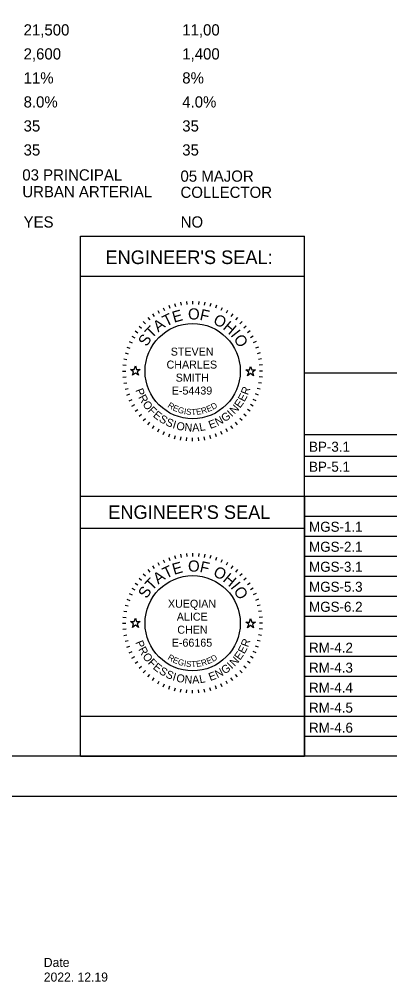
# Model space of a CAD drawing. Extents: x 0 to 34, y -2.3 to 22.
# Drawn here: x 7.68 to 12.31, y -2.32 to 9.71 of the extents above; entities that cross this region are included whole.
import ezdxf

# ---------------------------------------------------------------- set-up
doc = ezdxf.new("R2010")
doc.units = 0
for name, color, linetype in [('Default', 7, 'Continuous'), ('SH_Border', 7, 'Continuous'), ('SH_Cut_Line', 7, 'Continuous'), ('SH_Data', 7, 'Continuous'), ('SH_Text', 7, 'Continuous')]:
    doc.layers.add(name, color=color, linetype=linetype)

msp = doc.modelspace()

# ---------------------------------------------------------------- linework, layer by layer
at = {"layer": 'SH_Border'}
msp.add_lwpolyline([(1.5, 21.5), (33.5, 21.5), (33.5, 0.5), (1.5, 0.5)], close=True, dxfattribs=at)
at = {"layer": 'SH_Cut_Line'}
msp.add_lwpolyline([(0, 0), (34, 0), (34, 22), (0, 22)], close=True, dxfattribs=at)
at = {"layer": 'SH_Data'}
for p, q in [((8.45, 3.75), (8.45, 7)), ((8.45, 7), (11.25, 7)), ((11.25, 0.5), (11.25, 7)), ((8.45, 6.5), (11.25, 6.5)), ((9.551, 6.135), (9.564, 6.097)), ((9.624, 6.158), (9.634, 6.119)), ((9.698, 6.174), (9.705, 6.135)), ((9.774, 6.184), (9.777, 6.144)), ((9.85, 6.187), (9.85, 6.147)), ((9.926, 6.184), (9.923, 6.144)), ((10.002, 6.174), (9.995, 6.135)), ((10.076, 6.158), (10.066, 6.119)), ((10.149, 6.135), (10.136, 6.097)), ((9.348, 6.029), (9.371, 5.996)), ((9.413, 6.07), (9.433, 6.036)), ((9.48, 6.105), (9.497, 6.069)), ((10.22, 6.105), (10.203, 6.069)), ((10.287, 6.07), (10.267, 6.036)), ((10.352, 6.029), (10.329, 5.996)), ((9.231, 5.931), (9.26, 5.903)), ((9.288, 5.983), (9.313, 5.952)), ((10.412, 5.983), (10.387, 5.952)), ((10.469, 5.931), (10.44, 5.903)), ((9.133, 5.814), (9.166, 5.791)), ((9.18, 5.875), (9.21, 5.849)), ((10.52, 5.875), (10.49, 5.849)), ((10.567, 5.814), (10.534, 5.791)), ((9.057, 5.682), (9.093, 5.665)), ((9.092, 5.75), (9.127, 5.73)), ((10.608, 5.75), (10.573, 5.73)), ((10.643, 5.682), (10.607, 5.665)), ((9.005, 5.539), (9.043, 5.528)), ((9.028, 5.612), (9.065, 5.598)), ((10.672, 5.612), (10.635, 5.598)), ((10.695, 5.539), (10.657, 5.528)), ((8.988, 5.464), (9.028, 5.457)), ((10.712, 5.464), (10.672, 5.457)), ((8.975, 5.312), (9.015, 5.312)), ((8.978, 5.389), (9.018, 5.385)), ((10.722, 5.389), (10.682, 5.385)), ((10.725, 5.312), (10.685, 5.312)), ((11.25, 5.292), (25.343, 5.292)), ((8.978, 5.236), (9.018, 5.24)), ((10.722, 5.236), (10.682, 5.24)), ((8.988, 5.16), (9.028, 5.167)), ((9.005, 5.086), (9.043, 5.096)), ((10.695, 5.086), (10.657, 5.096)), ((10.712, 5.16), (10.672, 5.167)), ((9.028, 5.013), (9.065, 5.027)), ((9.057, 4.943), (9.093, 4.959)), ((10.643, 4.943), (10.607, 4.959)), ((10.672, 5.013), (10.635, 5.027)), ((9.092, 4.875), (9.127, 4.895)), ((9.133, 4.811), (9.166, 4.833)), ((10.567, 4.811), (10.534, 4.833)), ((10.608, 4.875), (10.573, 4.895)), ((9.18, 4.75), (9.21, 4.776)), ((9.231, 4.694), (9.26, 4.722)), ((10.469, 4.694), (10.44, 4.722)), ((10.52, 4.75), (10.49, 4.776)), ((9.288, 4.642), (9.313, 4.673)), ((9.348, 4.596), (9.371, 4.628)), ((9.413, 4.555), (9.433, 4.589)), ((10.287, 4.555), (10.267, 4.589)), ((10.352, 4.596), (10.329, 4.628)), ((10.412, 4.642), (10.387, 4.673)), ((9.48, 4.519), (9.497, 4.556)), ((9.551, 4.49), (9.564, 4.528)), ((9.624, 4.467), (9.634, 4.506)), ((9.698, 4.451), (9.705, 4.49)), ((9.774, 4.441), (9.777, 4.481)), ((9.85, 4.437), (9.85, 4.477)), ((9.926, 4.441), (9.923, 4.481)), ((10.002, 4.451), (9.995, 4.49)), ((10.076, 4.467), (10.066, 4.506)), ((10.149, 4.49), (10.136, 4.528)), ((10.22, 4.519), (10.203, 4.556)), ((11.25, 4.521), (25.343, 4.521)), ((11.25, 4.25), (25.343, 4.25)), ((11.25, 4), (25.343, 4)), ((8.45, 0.5), (8.45, 3.75)), ((8.45, 3.75), (11.25, 3.75)), ((8.45, 0.5), (8.45, 3.75)), ((8.45, 3.75), (11.25, 3.75)), ((11.25, 3.75), (25.343, 3.75)), ((11.25, 3.75), (11.25, 0.5)), ((11.25, 3.5), (25.343, 3.5)), ((8.45, 3.35), (11.25, 3.35)), ((11.25, 3.25), (25.343, 3.25)), ((9.624, 3.008), (9.634, 2.969)), ((9.698, 3.024), (9.705, 2.985)), ((9.774, 3.034), (9.777, 2.994)), ((9.85, 3.037), (9.85, 2.997)), ((9.926, 3.034), (9.923, 2.994)), ((10.002, 3.024), (9.995, 2.985)), ((10.076, 3.008), (10.066, 2.969)), ((9.413, 2.92), (9.433, 2.886)), ((9.48, 2.955), (9.497, 2.919)), ((9.551, 2.985), (9.564, 2.947)), ((10.149, 2.985), (10.136, 2.947)), ((10.22, 2.955), (10.203, 2.919)), ((10.287, 2.92), (10.267, 2.886)), ((11.25, 3), (25.343, 3)), ((9.231, 2.781), (9.26, 2.753)), ((9.288, 2.833), (9.313, 2.802)), ((9.348, 2.879), (9.371, 2.846)), ((10.352, 2.879), (10.329, 2.846)), ((10.412, 2.833), (10.387, 2.802)), ((10.469, 2.781), (10.44, 2.753)), ((9.133, 2.664), (9.166, 2.641)), ((9.18, 2.725), (9.21, 2.699)), ((10.52, 2.725), (10.49, 2.699)), ((10.567, 2.664), (10.534, 2.641)), ((11.25, 2.75), (25.343, 2.75)), ((9.057, 2.532), (9.093, 2.515)), ((9.092, 2.6), (9.127, 2.58)), ((10.608, 2.6), (10.573, 2.58)), ((10.643, 2.532), (10.607, 2.515)), ((9.028, 2.462), (9.065, 2.448)), ((10.672, 2.462), (10.635, 2.448)), ((11.25, 2.5), (25.343, 2.5)), ((8.988, 2.314), (9.028, 2.307)), ((9.005, 2.389), (9.043, 2.378)), ((10.695, 2.389), (10.657, 2.378)), ((10.712, 2.314), (10.672, 2.307)), ((8.978, 2.239), (9.018, 2.235)), ((10.722, 2.239), (10.682, 2.235)), ((11.25, 2.25), (25.343, 2.25)), ((8.975, 2.162), (9.015, 2.162)), ((8.978, 2.086), (9.018, 2.09)), ((10.722, 2.086), (10.682, 2.09)), ((10.725, 2.162), (10.685, 2.162)), ((8.988, 2.01), (9.028, 2.017)), ((9.005, 1.936), (9.043, 1.946)), ((10.695, 1.936), (10.657, 1.946)), ((10.712, 2.01), (10.672, 2.017)), ((11.25, 2), (25.343, 2)), ((9.028, 1.863), (9.065, 1.877)), ((9.057, 1.793), (9.093, 1.809)), ((10.643, 1.793), (10.607, 1.809)), ((10.672, 1.863), (10.635, 1.877)), ((9.092, 1.725), (9.127, 1.745)), ((10.608, 1.725), (10.573, 1.745)), ((11.25, 1.75), (25.343, 1.75)), ((9.133, 1.661), (9.166, 1.683)), ((9.18, 1.6), (9.21, 1.626)), ((9.231, 1.544), (9.26, 1.572)), ((10.469, 1.544), (10.44, 1.572)), ((10.52, 1.6), (10.49, 1.626)), ((10.567, 1.661), (10.534, 1.683)), ((9.288, 1.492), (9.313, 1.523)), ((9.348, 1.446), (9.371, 1.478)), ((10.352, 1.446), (10.329, 1.478)), ((10.412, 1.492), (10.387, 1.523)), ((11.25, 1.5), (25.343, 1.5)), ((9.413, 1.405), (9.433, 1.439)), ((9.48, 1.369), (9.497, 1.406)), ((9.551, 1.34), (9.564, 1.378)), ((9.624, 1.317), (9.634, 1.356)), ((9.698, 1.301), (9.705, 1.34)), ((9.774, 1.291), (9.777, 1.331)), ((9.85, 1.287), (9.85, 1.327)), ((9.926, 1.291), (9.923, 1.331)), ((10.002, 1.301), (9.995, 1.34)), ((10.076, 1.317), (10.066, 1.356)), ((10.149, 1.34), (10.136, 1.378)), ((10.22, 1.369), (10.203, 1.406)), ((10.287, 1.405), (10.267, 1.439)), ((11.25, 1.25), (25.343, 1.25)), ((11.25, 1), (25.343, 1)), ((11.25, 0.75), (25.343, 0.75)), ((8.45, 0.5), (11.25, 0.5))]:
    msp.add_line(p, q, dxfattribs=at)
for points in [[(9.074, 5.332), (9.121, 5.332), (9.135, 5.377), (9.149, 5.332), (9.196, 5.332), (9.158, 5.305), (9.173, 5.26), (9.135, 5.288), (9.097, 5.26), (9.112, 5.305)], [(10.513, 5.327), (10.56, 5.327), (10.574, 5.372), (10.589, 5.327), (10.635, 5.327), (10.598, 5.299), (10.612, 5.255), (10.574, 5.282), (10.536, 5.255), (10.551, 5.299)], [(9.074, 2.182), (9.121, 2.182), (9.135, 2.227), (9.149, 2.182), (9.196, 2.182), (9.158, 2.155), (9.173, 2.11), (9.135, 2.138), (9.097, 2.11), (9.112, 2.155)], [(10.513, 2.177), (10.56, 2.177), (10.574, 2.222), (10.589, 2.177), (10.635, 2.177), (10.598, 2.149), (10.612, 2.105), (10.574, 2.132), (10.536, 2.105), (10.551, 2.149)], [(8.45, 0.5), (8.45, 1), (11.25, 1), (11.25, 0.5)]]:
    msp.add_lwpolyline(points, close=True, dxfattribs=at)
for centre in [(9.85, 5.312), (9.85, 2.162)]:
    msp.add_circle(centre, 0.595, dxfattribs=at)

# ---------------------------------------------------------------- texts
at = {"layer": 'Default'}
for s, height, p in [('BP-3.1', 0.125, (11.305, 4.305)), ('BP-5.1', 0.125, (11.305, 4.055)), ('MGS-1.1', 0.125, (11.305, 3.305)), ('MGS-2.1', 0.125, (11.305, 3.055)), ('MGS-3.1', 0.125, (11.305, 2.805)), ('MGS-5.3', 0.125, (11.305, 2.555)), ('MGS-6.2', 0.125, (11.305, 2.305)), ('RM-4.2', 0.125, (11.305, 1.794)), ('RM-4.3', 0.125, (11.305, 1.544)), ('RM-4.4', 0.125, (11.305, 1.294)), ('RM-4.5', 0.125, (11.305, 1.044)), ('RM-4.6', 0.125, (11.305, 0.794)), ('Date', 0.1134, (7.99, -2.133)), ('2022. 12.19', 0.1134, (7.99, -2.316))]:
    msp.add_text(s, height=height, dxfattribs=at).set_placement(p)
at = {"layer": 'SH_Data'}
for s, height, rotation, p in [('T', 0.14, 25.7167, (9.516, 5.866)), ('E', 0.14, 15.7571, (9.617, 5.916)), ('O', 0.14, 359.7812, (9.792, 5.957)), ('F', 0.14, 347.4362, (9.931, 5.954)), ('O', 0.14, 332.2586, (10.096, 5.911)), ('A', 0.14, 36.4747, (9.419, 5.794)), ('H', 0.14, 319.9136, (10.218, 5.844)), ('T', 0.14, 46.4344, (9.342, 5.712)), ('I', 0.14, 308.367, (10.317, 5.76)), ('S', 0.14, 57.1924, (9.276, 5.611)), ('O', 0.14, 303.1491, (10.356, 5.715)), ('P', 0.1, 291.494, (9.132, 5.074)), ('R', 0.1, 69.2322, (10.541, 5.006)), ('R', 0.1, 298.7311, (9.168, 4.986)), ('O', 0.1, 306.4666, (9.218, 4.897)), ('E', 0.1, 54.758, (10.443, 4.843)), ('E', 0.1, 61.9951, (10.497, 4.921)), ('F', 0.1, 314.7068, (9.284, 4.811)), ('E', 0.1, 321.4393, (9.347, 4.748)), ('R', 0.075, 327.8239, (9.53, 4.866)), ('E', 0.075, 337.7777, (9.594, 4.825)), ('G', 0.075, 344.2727, (9.658, 4.797)), ('I', 0.075, 350.6464, (9.737, 4.776)), ('S', 0.075, 353.7858, (9.765, 4.77)), ('T', 0.075, 3.0061, (9.835, 4.763)), ('E', 0.075, 8.9826, (9.899, 4.765)), ('R', 0.075, 17.6836, (9.969, 4.775)), ('E', 0.075, 23.3052, (10.041, 4.798)), ('D', 0.075, 31.466, (10.105, 4.826)), ('I', 0.1, 43.287, (10.338, 4.734)), ('N', 0.1, 47.0224, (10.374, 4.767)), ('S', 0.1, 328.6764, (9.422, 4.689)), ('S', 0.1, 335.9134, (9.504, 4.64)), ('I', 0.1, 343.1505, (9.592, 4.602)), ('E', 0.1, 20.0742, (10.07, 4.589)), ('N', 0.1, 27.3113, (10.16, 4.623)), ('G', 0.1, 35.0469, (10.25, 4.671)), ('O', 0.1, 346.8859, (9.638, 4.586)), ('N', 0.1, 355.1261, (9.745, 4.564)), ('A', 0.1, 2.8617, (9.846, 4.556)), ('L', 0.1, 10.0987, (9.942, 4.562)), ('T', 0.14, 25.7167, (9.516, 2.716)), ('E', 0.14, 15.7571, (9.617, 2.766)), ('O', 0.14, 359.7812, (9.792, 2.807)), ('F', 0.14, 347.4362, (9.931, 2.804)), ('A', 0.14, 36.4747, (9.419, 2.644)), ('O', 0.14, 332.2586, (10.096, 2.761)), ('H', 0.14, 319.9136, (10.218, 2.694)), ('T', 0.14, 46.4344, (9.342, 2.562)), ('I', 0.14, 308.367, (10.317, 2.61)), ('S', 0.14, 57.1924, (9.276, 2.461)), ('O', 0.14, 303.1491, (10.356, 2.565)), ('P', 0.1, 291.494, (9.132, 1.924)), ('R', 0.1, 69.2322, (10.541, 1.856)), ('R', 0.1, 298.7311, (9.168, 1.836)), ('E', 0.1, 54.758, (10.443, 1.693)), ('E', 0.1, 61.9951, (10.497, 1.771)), ('O', 0.1, 306.4666, (9.218, 1.747)), ('F', 0.1, 314.7068, (9.284, 1.661)), ('R', 0.075, 327.8239, (9.53, 1.716)), ('E', 0.075, 337.7777, (9.594, 1.675)), ('G', 0.075, 344.2727, (9.658, 1.647)), ('I', 0.075, 350.6464, (9.737, 1.626)), ('S', 0.075, 353.7858, (9.765, 1.62)), ('T', 0.075, 3.0061, (9.835, 1.613)), ('E', 0.075, 8.9826, (9.899, 1.615)), ('R', 0.075, 17.6836, (9.969, 1.625)), ('E', 0.075, 23.3052, (10.041, 1.648)), ('D', 0.075, 31.466, (10.105, 1.676)), ('N', 0.1, 47.0224, (10.374, 1.617)), ('E', 0.1, 321.4393, (9.347, 1.598)), ('S', 0.1, 328.6764, (9.422, 1.539)), ('S', 0.1, 335.9134, (9.504, 1.49)), ('N', 0.1, 27.3113, (10.16, 1.473)), ('G', 0.1, 35.0469, (10.25, 1.521)), ('I', 0.1, 43.287, (10.338, 1.584)), ('I', 0.1, 343.1505, (9.592, 1.452)), ('O', 0.1, 346.8859, (9.638, 1.436)), ('N', 0.1, 355.1261, (9.745, 1.414)), ('A', 0.1, 2.8617, (9.846, 1.406)), ('L', 0.1, 10.0987, (9.942, 1.412)), ('E', 0.1, 20.0742, (10.07, 1.439))]:
    msp.add_text(s, height=height, rotation=rotation, dxfattribs=at).set_placement(p)
for s, height, p in [('STEVEN', 0.1, (9.576, 5.506)), ('CHARLES', 0.1, (9.524, 5.344)), ('SMITH', 0.1, (9.638, 5.181)), ('E-54439', 0.1, (9.589, 5.019)), ("ENGINEER'S SEAL", 0.17, (8.795, 3.465)), ('XUEQIAN', 0.1, (9.541, 2.356)), ('ALICE', 0.1, (9.652, 2.194)), ('CHEN', 0.1, (9.658, 2.031)), ('E-66165', 0.1, (9.589, 1.869))]:
    msp.add_text(s, height=height, dxfattribs=at).set_placement(p)
at = {"layer": 'SH_Text'}
for s, height, p in [('21,500', 0.14, (7.737, 9.506)), ('11,00', 0.14, (9.72, 9.506)), ('2,600', 0.14, (7.737, 9.206)), ('1,400', 0.14, (9.72, 9.206)), ('11%', 0.14, (7.737, 8.906)), ('8%', 0.14, (9.72, 8.906)), ('8.0%', 0.14, (7.737, 8.606)), ('4.0%', 0.14, (9.72, 8.606)), ('35', 0.14, (7.737, 8.306)), ('35', 0.14, (9.72, 8.306)), ('35', 0.14, (7.737, 8.006)), ('35', 0.14, (9.72, 8.006)), ('03 PRINCIPAL', 0.14, (7.721, 7.694)), ('05 MAJOR', 0.14, (9.698, 7.679)), ('URBAN ARTERIAL', 0.14, (7.721, 7.484)), ('COLLECTOR', 0.14, (9.698, 7.477)), ('YES', 0.14, (7.737, 7.106)), ('NO', 0.14, (9.7, 7.106)), ("ENGINEER'S SEAL:", 0.17, (8.76, 6.65))]:
    msp.add_text(s, height=height, dxfattribs=at).set_placement(p)

doc.saveas('drawing.dxf')
